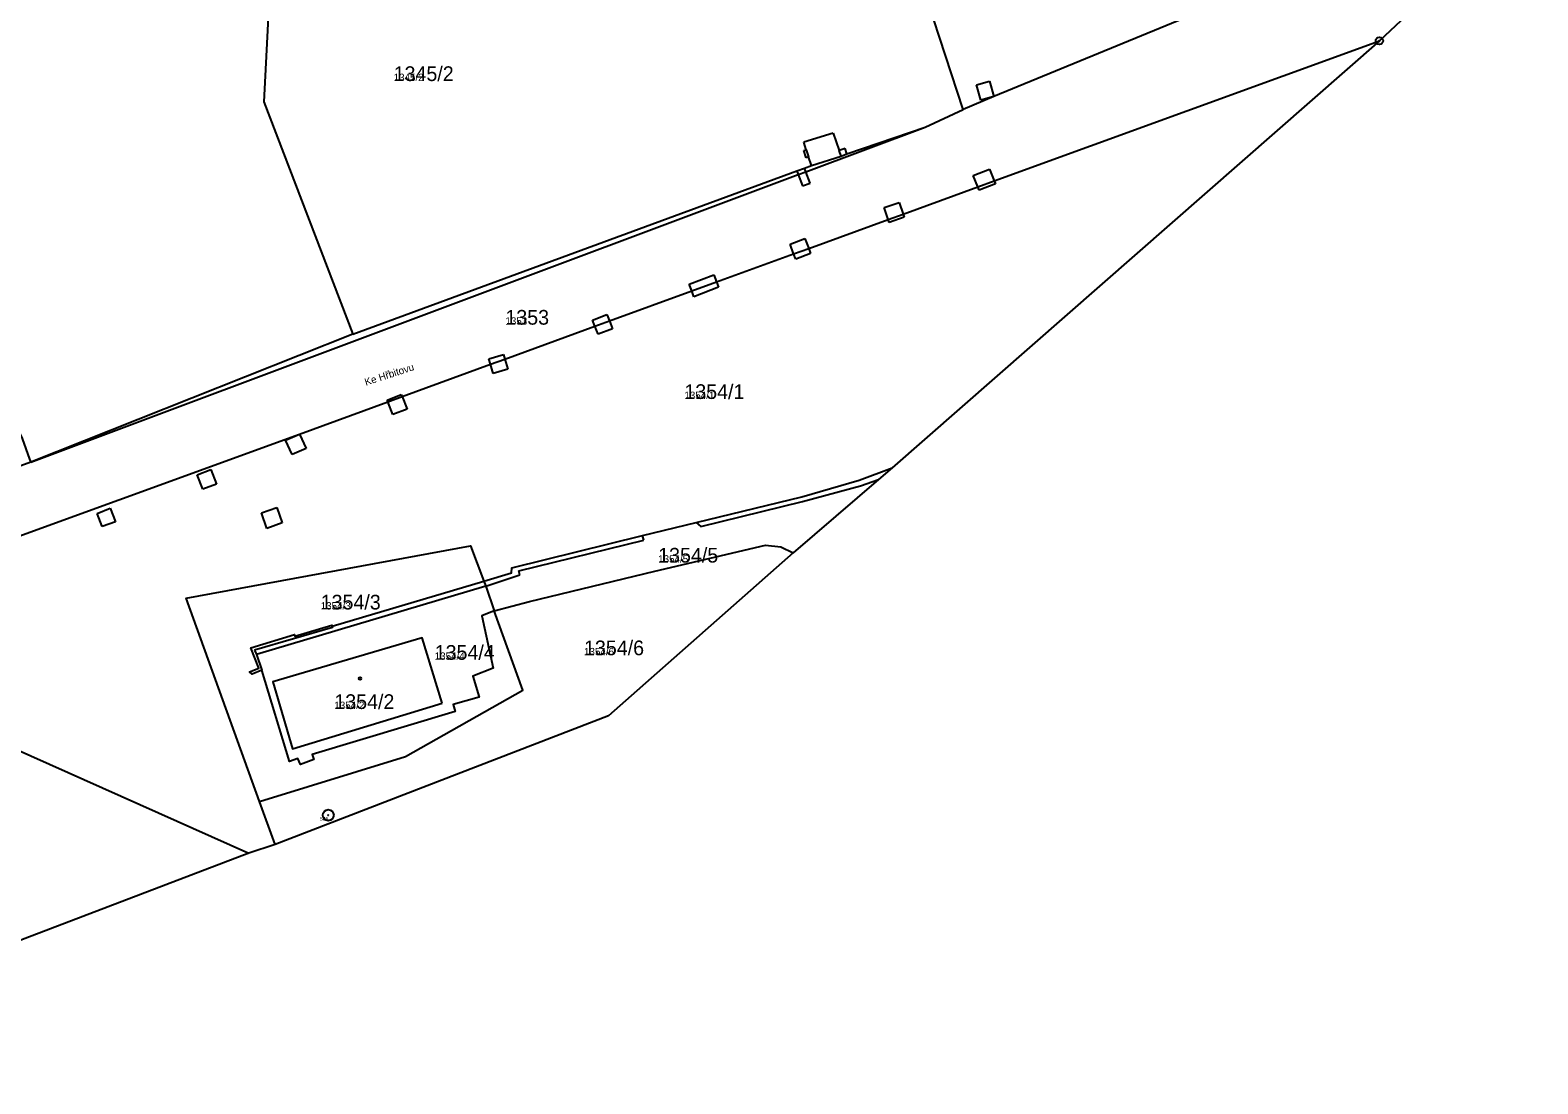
# Model space of a CAD drawing. Extents: x -763628 to -761565, y -976033 to -973833.
# Drawn here: x -762388.9 to -762183.5, y -976026.5 to -975883 of the extents above; entities that cross this region are included whole.
import ezdxf

# ---------------------------------------------------------------- set-up
doc = ezdxf.new("R2010")
doc.units = 0
for name, color, linetype in [('KN_cisla parcel 1000', 7, 'Continuous'), ('KN_cisla parcel 500', 7, 'Continuous'), ('KN_hranice parcel', 7, 'Continuous'), ('KN_hranice uzemi', 7, 'Continuous'), ('KN_popisy', 7, 'Continuous'), ('KN_vnitrni kresba parcel', 7, 'Continuous'), ('KN_znacky bodu BP', 7, 'Continuous'), ('KN_znacky budov', 7, 'Continuous')]:
    doc.layers.add(name, color=color, linetype=linetype)

msp = doc.modelspace()

# ---------------------------------------------------------------- linework, layer by layer
at = {"layer": 'KN_hranice parcel'}
for p, q in [((-762344.95, -975924.45), (-762388.81, -975941.86)), ((-762388.81, -975941.86), (-762435.95, -975959.29)), ((-762355.53, -975993.95), (-762357.65, -975988.07))]:
    msp.add_line(p, q, dxfattribs=at)
for points in [[(-762356.29, -975765.07), (-762358.56, -975770.69), (-762359.18, -975772.23), (-762368.16, -975794.51), (-762379.69, -975814.5), (-762402.18, -975838.74), (-762422.05, -975904.65), (-762416.94, -975907.36), (-762412.13, -975910.62), (-762405.39, -975916.33), (-762401.15, -975920.61), (-762397.46, -975925.25), (-762394.08, -975930.25), (-762390, -975938.66), (-762388.97, -975941.44), (-762388.81, -975941.86)], [(-762302.67, -975776.15), (-762307.61, -975784.75), (-762355.97, -975871.48), (-762357.05, -975892.79), (-762344.95, -975924.45)], [(-762261.8, -975893.82), (-762273.83, -975857.01), (-762267.79, -975855.32)], [(-762183.53, -975864.27), (-762231.66, -975881.38), (-762257.63, -975892.05), (-762261.8, -975893.82)], [(-762426.57, -975965.07), (-762352.22, -975938.03), (-762340.19, -975933.65), (-762338.22, -975932.93), (-762326.18, -975928.54), (-762324.24, -975927.83), (-762311.96, -975923.36), (-762310, -975922.64), (-762298.77, -975918.55), (-762295.4, -975917.32), (-762284.9, -975913.5), (-762282.85, -975912.76), (-762272.02, -975908.82), (-762269.99, -975908.08), (-762259.81, -975904.38), (-762257.58, -975903.57), (-762205.12, -975884.48)], [(-762344.95, -975924.45), (-762284.45, -975902.2), (-762283.42, -975901.82), (-762282.48, -975901.47), (-762278.43, -975900.17), (-762277.63, -975899.89), (-762266.99, -975896.23), (-762261.8, -975893.82)], [(-762327.09, -975958.07), (-762323.31, -975956.92), (-762323.27, -975956.25), (-762305.5, -975951.85), (-762298.16, -975950.09), (-762283.8, -975946.57), (-762275.99, -975944.31), (-762271.49, -975942.66)], [(-762357.65, -975988.07), (-762367.63, -975960.38), (-762328.93, -975953.28), (-762327.09, -975958.07)], [(-762325.7, -975962.11), (-762320.87, -975960.86), (-762303.79, -975956.72), (-762288.73, -975953.17), (-762286.65, -975953.4), (-762284.94, -975954.23)], [(-762325.7, -975962.11), (-762327.36, -975962.81), (-762325.84, -975969.91), (-762328.59, -975971), (-762327.74, -975973.86), (-762331.25, -975974.85), (-762331, -975975.83), (-762350.47, -975981.67), (-762350.25, -975982.37), (-762352.08, -975983.05), (-762352.43, -975982.24), (-762353.57, -975982.62), (-762357.32, -975970.2), (-762358.67, -975970.72), (-762359.01, -975970.41), (-762357.75, -975969.9), (-762358.84, -975967.13), (-762352.9, -975965.33), (-762352.84, -975965.54), (-762347.8, -975964.05), (-762347.75, -975964.22), (-762327.09, -975958.07)], [(-762327.09, -975958.07), (-762326.82, -975958.77), (-762325.7, -975962.11)], [(-762357.65, -975988.07), (-762337.75, -975981.95), (-762321.77, -975972.91), (-762325.7, -975962.11)], [(-762426.57, -975965.07), (-762423.6, -975966.34), (-762359.09, -975995.12)], [(-762332.75, -975974.68), (-762335.49, -975965.8), (-762355.82, -975971.76), (-762353.14, -975980.92), (-762332.75, -975974.68)]]:
    msp.add_lwpolyline(points, dxfattribs=at)
at = {"layer": 'KN_hranice uzemi'}
for p, q in [((-762183.53, -975864.27), (-762205.12, -975884.48)), ((-762205.12, -975884.48), (-762271.49, -975942.66)), ((-762355.53, -975993.95), (-762359.09, -975995.12))]:
    msp.add_line(p, q, dxfattribs=at)
for points in [[(-762271.49, -975942.66), (-762273.32, -975944.24), (-762284.94, -975954.23)], [(-762284.94, -975954.23), (-762310.1, -975976.43), (-762355.53, -975993.95)], [(-762359.09, -975995.12), (-762400.9, -976011.07), (-762440.51, -976026.53)]]:
    msp.add_lwpolyline(points, dxfattribs=at)
at = {"layer": 'KN_vnitrni kresba parcel'}
for p, q in [((-762259.98, -975890.47), (-762258.23, -975889.97)), ((-762259.38, -975892.55), (-762259.98, -975890.47)), ((-762258.23, -975889.97), (-762257.63, -975892.05)), ((-762257.63, -975892.05), (-762259.38, -975892.55)), ((-762279.5, -975897.08), (-762283.51, -975898.27)), ((-762283.24, -975902.32), (-762266.99, -975896.23)), ((-762279.5, -975897.08), (-762278.69, -975899.42)), ((-762283.17, -975899.32), (-762283.51, -975898.27)), ((-762283.51, -975899.43), (-762283.17, -975899.32)), ((-762283.2, -975900.41), (-762283.51, -975899.43)), ((-762283.17, -975899.32), (-762282.86, -975900.3)), ((-762277.89, -975899.14), (-762278.69, -975899.42)), ((-762278.43, -975900.17), (-762278.69, -975899.42)), ((-762277.63, -975899.89), (-762277.89, -975899.14)), ((-762282.86, -975900.3), (-762283.2, -975900.41)), ((-762282.48, -975901.47), (-762282.86, -975900.3)), ((-762388.81, -975941.86), (-762284.26, -975902.7)), ((-762284.45, -975902.2), (-762284.26, -975902.7)), ((-762284.26, -975902.7), (-762283.24, -975902.32)), ((-762284.26, -975902.7), (-762283.69, -975904.25)), ((-762283.24, -975902.32), (-762283.42, -975901.82)), ((-762282.66, -975903.89), (-762283.24, -975902.32)), ((-762260.43, -975902.83), (-762258.23, -975901.95)), ((-762259.81, -975904.38), (-762260.43, -975902.83)), ((-762258.23, -975901.95), (-762257.58, -975903.57)), ((-762257.58, -975903.57), (-762257.42, -975903.96)), ((-762283.69, -975904.25), (-762282.66, -975903.89)), ((-762259.62, -975904.84), (-762259.81, -975904.38)), ((-762257.42, -975903.96), (-762259.62, -975904.84)), ((-762272.58, -975907.19), (-762270.54, -975906.49)), ((-762272.02, -975908.82), (-762272.58, -975907.19)), ((-762270.54, -975906.49), (-762269.99, -975908.08)), ((-762271.88, -975909.22), (-762272.02, -975908.82)), ((-762269.84, -975908.52), (-762271.88, -975909.22)), ((-762269.99, -975908.08), (-762269.84, -975908.52)), ((-762285.39, -975912.19), (-762283.36, -975911.42)), ((-762283.36, -975911.42), (-762282.85, -975912.76)), ((-762284.9, -975913.5), (-762285.39, -975912.19)), ((-762284.62, -975914.23), (-762284.9, -975913.5)), ((-762282.58, -975913.47), (-762284.62, -975914.23)), ((-762282.85, -975912.76), (-762282.58, -975913.47)), ((-762299.12, -975917.62), (-762295.77, -975916.34)), ((-762298.77, -975918.55), (-762299.12, -975917.62)), ((-762295.77, -975916.34), (-762295.4, -975917.32)), ((-762295.4, -975917.32), (-762295.13, -975918.02)), ((-762298.47, -975919.33), (-762298.77, -975918.55)), ((-762295.13, -975918.02), (-762298.47, -975919.33)), ((-762312.29, -975922.52), (-762310.34, -975921.76)), ((-762310.34, -975921.76), (-762310, -975922.64)), ((-762311.96, -975923.36), (-762312.29, -975922.52)), ((-762311.54, -975924.45), (-762311.96, -975923.36)), ((-762309.58, -975923.71), (-762311.54, -975924.45)), ((-762310, -975922.64), (-762309.58, -975923.71)), ((-762326.4, -975927.81), (-762324.42, -975927.22)), ((-762326.18, -975928.54), (-762326.4, -975927.81)), ((-762324.42, -975927.22), (-762324.24, -975927.83)), ((-762324.24, -975927.83), (-762323.84, -975929.22)), ((-762325.81, -975929.8), (-762326.18, -975928.54)), ((-762323.84, -975929.22), (-762325.81, -975929.8)), ((-762340.28, -975933.42), (-762338.34, -975932.63)), ((-762340.19, -975933.65), (-762340.28, -975933.42)), ((-762339.48, -975935.39), (-762340.19, -975933.65)), ((-762338.34, -975932.63), (-762338.22, -975932.93)), ((-762338.22, -975932.93), (-762337.53, -975934.63)), ((-762337.53, -975934.63), (-762339.48, -975935.39)), ((-762354.1, -975938.89), (-762352.22, -975938.03)), ((-762352.22, -975938.03), (-762351.31, -975940.01)), ((-762353.21, -975940.84), (-762354.1, -975938.89)), ((-762351.31, -975940.01), (-762353.21, -975940.84)), ((-762366.16, -975943.61), (-762364.27, -975942.86)), ((-762365.39, -975945.55), (-762366.16, -975943.61)), ((-762364.27, -975942.86), (-762363.49, -975944.84)), ((-762275.77, -975945.09), (-762273.32, -975944.24)), ((-762363.49, -975944.84), (-762365.39, -975945.55)), ((-762283.67, -975947.24), (-762275.77, -975945.09)), ((-762379.77, -975948.84), (-762377.97, -975948.15)), ((-762377.97, -975948.15), (-762377.26, -975949.98)), ((-762357.39, -975948.78), (-762355.3, -975948.03)), ((-762355.3, -975948.03), (-762354.55, -975950.12)), ((-762297.53, -975950.63), (-762283.67, -975947.24)), ((-762379.08, -975950.64), (-762379.77, -975948.84)), ((-762377.26, -975949.98), (-762379.08, -975950.64)), ((-762356.64, -975950.88), (-762357.39, -975948.78)), ((-762354.55, -975950.12), (-762356.64, -975950.88)), ((-762298.16, -975950.09), (-762297.53, -975950.63)), ((-762322.31, -975956.68), (-762305.31, -975952.51)), ((-762305.31, -975952.51), (-762305.5, -975951.85)), ((-762322.18, -975957.22), (-762322.31, -975956.68)), ((-762326.82, -975958.77), (-762358.08, -975968.05)), ((-762326.82, -975958.77), (-762322.18, -975957.22)), ((-762347.72, -975964.36), (-762358.31, -975967.48)), ((-762347.75, -975964.22), (-762347.72, -975964.36)), ((-762358.31, -975967.48), (-762358.08, -975968.05)), ((-762358.08, -975968.05), (-762357.32, -975970.2))]:
    msp.add_line(p, q, dxfattribs=at)
at = {"layer": 'KN_znacky bodu BP'}
for centre, radius in [((-762205.12, -975884.48), 0.5), ((-762205.12, -975884.48), 0.0303), ((-762348.29, -975989.94), 0.75), ((-762348.29, -975989.94), 0.03)]:
    msp.add_circle(centre, radius, dxfattribs=at)
at = {"layer": 'KN_znacky budov'}
msp.add_circle((-762343.96, -975971.33), 0.175, dxfattribs=at)

# ---------------------------------------------------------------- texts
at = {"layer": 'KN_cisla parcel 1000'}
for s, p in [('1345/2', (-762339.38, -975889.96)), ('1353', (-762324.16, -975923.14)), ('1354/1', (-762299.78, -975933.26)), ('1354/5', (-762303.35, -975955.54)), ('1354/3', (-762349.32, -975961.93)), ('1354/4', (-762333.79, -975968.78)), ('1354/6', (-762313.45, -975968.16)), ('1354/2', (-762347.46, -975975.48))]:
    msp.add_text(s, height=2, dxfattribs=at).set_placement(p)
at = {"layer": 'KN_cisla parcel 500'}
for s, p in [('1345/2', (-762339.38, -975889.96)), ('1353', (-762324.16, -975923.14)), ('1354/1', (-762299.78, -975933.26)), ('1354/5', (-762303.35, -975955.54)), ('1354/3', (-762349.32, -975961.93)), ('1354/6', (-762313.45, -975968.16)), ('1354/4', (-762333.79, -975968.78)), ('1354/2', (-762347.46, -975975.48))]:
    msp.add_text(s, height=1, dxfattribs=at).set_placement(p)
at = {"layer": 'KN_popisy'}
msp.add_text('Ke Hřbitovu', height=1, rotation=18, dxfattribs=at).set_placement((-762343.15, -975931.47))
at = {"layer": 'KN_znacky bodu BP'}
msp.add_text('565', height=0.5, dxfattribs=at).set_placement((-762349.41, -975990.69))

doc.saveas('drawing.dxf')
